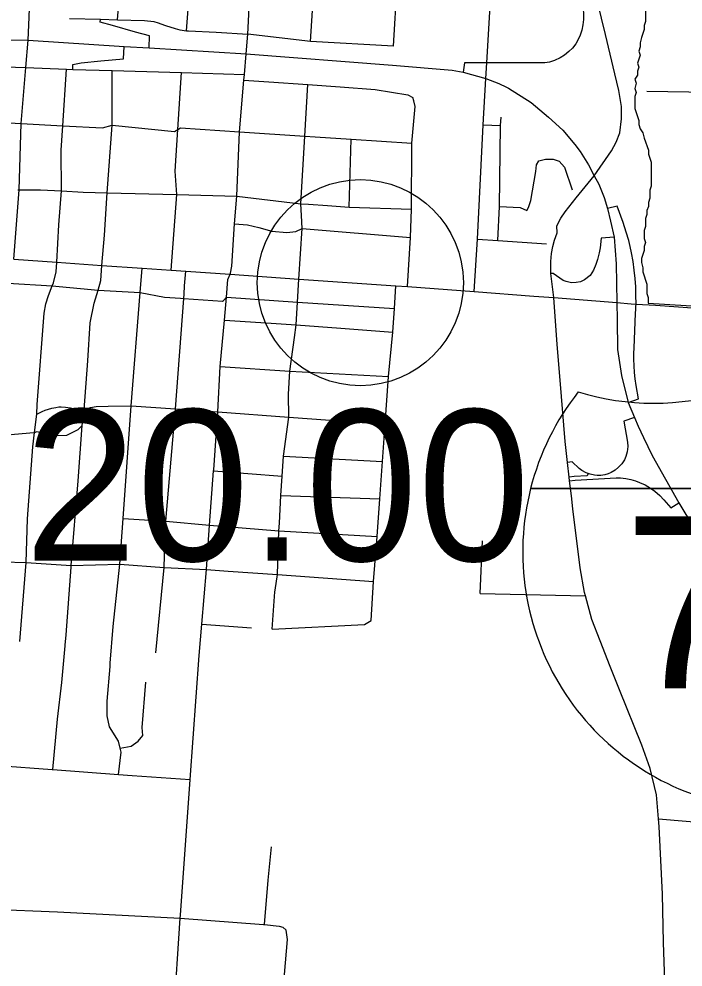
# Model space of a CAD drawing. Extents: x 1729596 to 1934326, y 644115 to 911751.
# Drawn here: x 1839771 to 1844605, y 705105 to 712004 of the extents above; entities that cross this region are included whole.
import ezdxf

# ---------------------------------------------------------------- set-up
doc = ezdxf.new("R2010")
doc.units = 0
for name, color, linetype in [('Default', 7, 'Continuous'), ('GM_X_City_Street', 7, 'Continuous'), ('GM_X_Corporation', 7, 'Continuous'), ('GM_X_Interchange_Ramps', 7, 'Continuous'), ('GM_X_Interstate_Route', 7, 'Continuous'), ('GM_X_Interstate_Shield', 7, 'Continuous'), ('GM_X_US_Route', 7, 'Continuous')]:
    doc.layers.add(name, color=color, linetype=linetype)

msp = doc.modelspace()

# ---------------------------------------------------------------- linework, layer by layer
at = {"layer": 'Default'}
msp.add_circle((1842255.9, 710085), 750, dxfattribs=at)
at = {"layer": 'GM_X_City_Street'}
for points in [[(1839734.4, 710256.6), (1839772.1, 710759.4), (1839786, 711243.4), (1839821, 711650.3), (1839837.5, 711849), (1839844.5, 712016.4), (1839860.7, 712406.4), (1839872.5, 712688.6), (1839879.7, 712861.6), (1839887.2, 713041.6), (1839899.4, 713336.6), (1839901.2, 713361.2)], [(1840488.4, 711998.4), (1840520.8, 712387.3), (1840536.9, 712580.9), (1840551.6, 712845.1), (1840560.5, 713004.4), (1840595.5, 713320.6), (1840598.2, 713359.5)], [(1840991.6, 711918.5), (1841023.7, 712362.8), (1841039.1, 712574.3), (1841057.2, 712834.6), (1841089.3, 713296.5)], [(1841309.8, 710153.9), (1841319.9, 710205.3), (1841340.4, 710512.5), (1841356.3, 710714.6), (1841375.6, 711182.4), (1841408.4, 711557.6), (1841412.2, 711600.8), (1841425, 711749.7), (1841437.2, 711892.9), (1841459.7, 712328.1), (1841484.6, 712812.4), (1841521.5, 713043.4), (1841508.9, 713283)], [(1843085.2, 710020.3), (1843108.6, 710402.3), (1843149, 711233.8), (1843170.2, 711570.5), (1843176.7, 711684.5), (1843202.8, 712139), (1843222.7, 712485.4), (1843136.9, 712939.2), (1843098.2, 713083), (1843055.3, 713257.4), (1843054.5, 713265.3)], [(1841892.7, 711840), (1841922.8, 712293.1), (1841952.2, 712733.7)], [(1842496.5, 711806.2), (1842525.1, 712255.3), (1842547, 712598.9)], [(1843663.3, 709976), (1843643.4, 710151.4), (1843643.4, 710239.9), (1843647.7, 710296.3), (1843658.1, 710347.6), (1843668.5, 710395.3), (1843689.4, 710447.4), (1843685.8, 710498.4), (1843715.4, 710553.4), (1843746, 710601), (1843827.4, 710701.4), (1843957.4, 710862.1), (1844084.2, 711045), (1844118.1, 711106.4), (1844145.6, 711176.1), (1844156.1, 711277.6), (1844155.8, 711367.4), (1844137.9, 711482.5), (1844109.5, 711603.6), (1844040.8, 711890.5), (1843981.7, 712127.5)], [(1840138.2, 712008.2), (1840363.9, 712001.9), (1840488.4, 711998.4), (1840684.6, 711993), (1840752.1, 711984.2), (1840783.3, 711976.8), (1840803.3, 711969.2), (1840837.1, 711955.5), (1840907.1, 711935.5), (1840942.1, 711925.5), (1840991.6, 711918.5), (1841004.6, 711916.7), (1841207.2, 711908), (1841437.2, 711892.9)], [(1842496.5, 711806.2), (1841892.7, 711840), (1841437.2, 711892.9)], [(1836603.6, 711777.1), (1836775.9, 711769.1), (1837107.7, 711754.1), (1837321.1, 711744.5), (1837531.3, 711735), (1837953.3, 711715.9), (1838467.7, 711697.3), (1838827.1, 711684.4), (1839223.6, 711670.1), (1839821, 711650.3), (1840118.1, 711638.8), (1840162, 711637.1), (1840448.4, 711628.8), (1840954.9, 711614.1), (1841412.2, 711600.8)], [(1839777.9, 707473.4), (1839822.5, 708048.4), (1839833.8, 708367.5), (1839872.6, 708890.1), (1839883.3, 708995.8), (1839900.9, 709128.8), (1839903.8, 709198.2), (1839954.5, 709864.2), (1839966.7, 709931.9), (1839985.8, 709990.9), (1840013.5, 710062.1), (1840021.9, 710084.3), (1840041.1, 710165), (1840046.9, 710234.2), (1840062.3, 710505.5), (1840079.4, 710753.4), (1840078.9, 711049.4), (1840090.7, 711226.7), (1840118.1, 711638.8)], [(1840106.9, 707443.1), (1840107.3, 707448.1), (1840113.8, 707522.7), (1840150.1, 708015.2), (1840151.1, 708027.1), (1840202.7, 708643.8), (1840231.4, 709046.3), (1840245.4, 709160.4), (1840271.4, 709516.7), (1840290, 709793), (1840318.4, 709936.8), (1840348.6, 710030.9), (1840367.5, 710101.5), (1840373.9, 710210.9), (1840393.7, 710429.9), (1840413.9, 710738.2), (1840448.2, 711232), (1840448.4, 711628.8)], [(1840879.8, 710176.7), (1840918.9, 710726.1), (1840906.9, 710896.8), (1840927.2, 711199.3), (1840954.9, 711614.1)], [(1841408.4, 711557.6), (1841589.3, 711545.3), (1841873.5, 711525.8), (1842108.4, 711509.8), (1842364.6, 711491.3), (1842602.3, 711450.9), (1842638, 711432.3)], [(1841826.6, 710574.7), (1841822, 710659.1), (1841851.4, 711150.7), (1841873.5, 711525.8)], [(1844342.3, 711479.3), (1844800.1, 711471.9)], [(1842600, 710056.7), (1842619.9, 710414.4), (1842628.6, 710621), (1842630, 711085.3), (1842631.3, 711100.1), (1842654.9, 711365.8), (1842645.6, 711408), (1842638, 711432.3)], [(1838914.6, 711293.3), (1838918.7, 711293), (1839189.9, 711276.8), (1839308.4, 711269.7), (1839786, 711243.4), (1840090.7, 711226.7), (1840378.8, 711210.8), (1840448.2, 711232), (1840903, 711185.6), (1840927.2, 711199.3), (1840947.5, 711210.9), (1841375.6, 711182.4), (1841851.4, 711150.7), (1841927.7, 711145.6), (1842189.5, 711128.7), (1842631.3, 711100.1)], [(1843149, 711233.8), (1843276.7, 711228.3)], [(1843257.1, 710392.7), (1843267.8, 710639.7), (1843276.7, 711228.3), (1843279.9, 711290.4)], [(1842174.7, 710635.3), (1842189.5, 711128.7)], [(1843267.8, 710639.7), (1843419.7, 710631.9), (1843466.7, 710609.3), (1843479.1, 710631.1), (1843496, 710683), (1843532.8, 710893.5), (1843538.3, 710943.4), (1843554.9, 710971.2), (1843604.2, 710983.3), (1843660.7, 710983.2), (1843702.4, 710968.9), (1843741.2, 710924.6), (1843796.6, 710760.5)], [(1839763.7, 710760), (1839772.1, 710759.4), (1839928.2, 710760.4), (1840079.4, 710753.4), (1840238.6, 710744.3), (1840413.9, 710738.2), (1840918.9, 710726.1), (1841356.3, 710714.6), (1841822, 710659.1), (1841879.4, 710655.1), (1842016.4, 710645.9), (1842017.5, 710645.8)], [(1842017.5, 710645.8), (1842174.7, 710635.3), (1842628.6, 710621)], [(1841775.6, 709685.3), (1841787.8, 709777.4), (1841798.7, 709943), (1841807.4, 710111.4), (1841831.7, 710478.6), (1841826.6, 710574.7)], [(1841340.4, 710512.5), (1841435.2, 710505.7), (1841515.9, 710485.4), (1841612, 710459.1), (1841719.7, 710451.1), (1841786.6, 710458.4), (1841831.7, 710478.6), (1842619.9, 710414.4)], [(1843108.6, 710402.3), (1843257.1, 710392.7), (1843610.4, 710367.5)], [(1840433.8, 707291.4), (1840435.9, 707317.2), (1840457, 707582.9), (1840506.2, 708037.4), (1840530.1, 708370.2), (1840588.3, 709189.2), (1840653.3, 710012.6), (1840667.2, 710191.5)], [(1840897.4, 704757.3), (1840945.3, 705462.2), (1840946.7, 705482.5), (1841017.9, 706469.4), (1841083, 707371.7), (1841100.9, 707601.3), (1841135.9, 707997.2), (1841157.1, 708321.7), (1841187.8, 708715.1), (1841188.4, 708723.8), (1841218.5, 709146), (1841235.3, 709476), (1841267.9, 709813), (1841281.8, 709979.6), (1841292.2, 710108.1), (1841308.7, 710148.1), (1841309.8, 710153.9)], [(1840972.3, 710002.3), (1840976.2, 710061.2), (1840985.8, 710168)], [(1839119.9, 710120.4), (1839131.3, 710119.6), (1839298.3, 710107.2), (1839688.9, 710080.3), (1840013.5, 710062.1), (1840348.6, 710030.9), (1840653.3, 710012.6), (1840831.2, 709979.6), (1840947.6, 709971.6)], [(1842352.7, 707909.6), (1842377.5, 708237.8), (1842397.9, 708512.6), (1842416.7, 708783), (1842437.1, 709056.2), (1842461.5, 709401.8), (1842491.8, 709725.3), (1842504, 709897.2), (1842514.9, 710062.9)], [(1840768, 707391.2), (1840826.9, 708012.4), (1840834.8, 708272.1), (1840839.7, 708348.9), (1840909.7, 709167.8), (1840970.1, 709970.1), (1840972.3, 710002.3)], [(1840947.6, 709971.6), (1840970.1, 709970.1), (1841252.2, 709949.3), (1841258.6, 709955.8)], [(1841258.6, 709955.8), (1841281.8, 709979.6), (1841798.7, 709943), (1842504, 709897.2)], [(1843776.4, 708670.2), (1843763.9, 708776.1), (1843745.8, 708928.8), (1843709.6, 709375.2), (1843689.3, 709634.9), (1843663.3, 709976)], [(1841267.9, 709813), (1841606.4, 709790.4), (1841787.8, 709777.4), (1842114.2, 709754), (1842491.8, 709725.3)], [(1841635.2, 707848.2), (1841653.9, 707960.6), (1841662.6, 708278.6), (1841666.4, 708335.9), (1841678, 708536.2), (1841686.2, 708676.3), (1841697.5, 708823.1), (1841735.7, 709107.6), (1841732.2, 709272.9), (1841743.2, 709440.7), (1841775.6, 709685.3)], [(1841235.3, 709476), (1841743.2, 709440.7), (1842461.5, 709401.8)], [(1839900.9, 709128.8), (1839939.7, 709147), (1839962.5, 709157.7), (1840009.8, 709171.3), (1840038.6, 709176.7), (1840060.9, 709181), (1840078.7, 709180.5), (1840109.6, 709179.7), (1840146.3, 709174.7), (1840185.8, 709164.5), (1840221, 709155.4), (1840245.4, 709160.4), (1840291.3, 709176.3), (1840333.2, 709183.3), (1840421, 709185.3), (1840588.3, 709189.2), (1840909.7, 709167.8), (1841218.5, 709146), (1841735.7, 709107.6), (1842437.1, 709056.2)], [(1839377.3, 708966.8), (1839420.5, 708966), (1839551.7, 708963.6), (1839737.3, 708982.7), (1839878.3, 708994.2), (1839883.3, 708995.8), (1839902.5, 709001.8), (1839992.1, 708972.2), (1840120.2, 708976), (1840200.9, 709016.7), (1840231.4, 709046.3)], [(1841697.5, 708823.1), (1842416.7, 708783)], [(1841187.8, 708715.1), (1841686.2, 708676.3)], [(1843791.8, 708534.3), (1843779.5, 708642.8), (1843776.4, 708670.2)], [(1841678, 708536.2), (1842397.9, 708512.6)], [(1844680.3, 704029.1), (1844556.5, 704279.9), (1844498.3, 704423.4), (1844482.7, 704537.5), (1844476, 704864.3), (1844461.9, 705285.2), (1844454.9, 705636), (1844431.8, 706127), (1844426.5, 706184.9), (1844410.5, 706357.3), (1844365.7, 706549.1), (1844305.1, 706720.7), (1844143.1, 707123.4), (1844074.6, 707292.8), (1844001.8, 707480.2), (1843941.5, 707633.8), (1843895.1, 707807.1), (1843888.6, 707831.5), (1843856, 708009.5), (1843802.4, 708440.4), (1843791.8, 708534.3)], [(1840530.1, 708370.2), (1840839.7, 708348.9), (1841157.1, 708321.7), (1841662.6, 708278.6), (1842377.5, 708237.8)], [(1843126.9, 707824.4), (1843145.1, 708206.7)], [(1839324.2, 708070.2), (1839487.1, 708057.8), (1839822.5, 708048.4), (1840151.1, 708027.1), (1840506.2, 708037.4), (1840826.9, 708012.4), (1841135.9, 707997.2)], [(1841135.9, 707997.2), (1841294.6, 707986)], [(1841294.6, 707986), (1841653.9, 707960.6), (1842352.7, 707909.6)], [(1841615.1, 707564), (1841633.2, 707835.8), (1841635.2, 707848.2)], [(1842286.1, 707597.4), (1842334.6, 707628.1), (1842352.7, 707909.6)], [(1843126.9, 707824.4), (1843895.1, 707807.1)], [(1841100.9, 707601.3), (1841462.9, 707572.7)], [(1841615.1, 707564), (1842286.1, 707597.4)], [(1840017.3, 706542.5), (1840051.4, 706908.3), (1840084, 707176.4), (1840106.9, 707443.1)], [(1840494.7, 706506.1), (1840515.7, 706669.8), (1840508.1, 706698.8), (1840495, 706748.3), (1840428.8, 706853.7), (1840414.1, 706932.1), (1840413.9, 707040.4), (1840433.8, 707291.4)], [(1840508.1, 706698.8), (1840588.5, 706712.6), (1840639.1, 706747.8), (1840671.8, 706789.4), (1840668.8, 706847.6), (1840694.4, 707177.9)], [(1838382.5, 706687.6), (1838712.6, 706667.9), (1839054.9, 706638.6), (1839350.9, 706616.6), (1839619.6, 706572.6), (1840012.3, 706542.9), (1840017.3, 706542.5), (1840494.7, 706506.1), (1840594.6, 706498.5), (1841017.9, 706469.4)], [(1844426.5, 706184.9), (1845059.7, 706130), (1845548.5, 706100.4)], [(1841557.8, 705413.8), (1841584.6, 705736.5), (1841608.1, 705980.7)], [(1838175.3, 705598.2), (1838306.2, 705589.4), (1838359.3, 705586.6), (1838426.3, 705596.1), (1838475.3, 705596.9), (1838549.2, 705592.7), (1838651.5, 705584.9), (1838957.5, 705522.1), (1839024.3, 705518.2), (1839148.3, 705505.3), (1839309, 705523.8), (1839547.4, 705528.3), (1839571.4, 705527.3), (1840051.8, 705506.8), (1840945.3, 705462.2), (1841550.1, 705414.5), (1841557.8, 705413.8), (1841664, 705403.9), (1841691.9, 705395.2), (1841715.4, 705374.6)], [(1841674.3, 704710.8), (1841725.3, 705306.2), (1841715.4, 705374.6)]]:
    msp.add_lwpolyline(points, dxfattribs=at)
at = {"layer": 'GM_X_Corporation'}
msp.add_lwpolyline([(1844332.8, 712102), (1844332.8, 711985.1), (1844323, 711955.9), (1844323, 711926.6), (1844303.5, 711868.2), (1844293.8, 711829.2), (1844293.8, 711799.9), (1844284.1, 711770.7), (1844293.8, 711741.5), (1844274.3, 711683), (1844284.1, 711653.8), (1844274.3, 711624.5), (1844274.3, 711595.3), (1844254.8, 711566.1), (1844264.6, 711536.8), (1844254.8, 711497.9), (1844264.6, 711468.6), (1844254.8, 711439.4), (1844254.8, 711351.7), (1844264.6, 711322.5), (1844274.3, 711293.2), (1844284.1, 711264), (1844284.1, 711234.8), (1844293.8, 711205.5), (1844313.3, 711176.3), (1844323, 711137.3), (1844352.3, 711049.6), (1844352.3, 711020.4), (1844371.7, 710961.9), (1844371.7, 710874.2), (1844371.7, 710786.5), (1844362, 710757.3), (1844362, 710698.8), (1844352.3, 710669.6), (1844352.3, 710640.4), (1844342.5, 710611.1), (1844342.5, 710581.9), (1844332.8, 710552.6), (1844332.8, 710494.2), (1844323, 710465), (1844323, 710435.7), (1844323, 710406.5), (1844332.8, 710377.3), (1844323, 710348), (1844323, 710318.8), (1844303.5, 710260.3), (1844303.5, 710231.1), (1844313.3, 710192.1), (1844313.3, 710162.9), (1844342.5, 710075.2), (1844342.5, 710007), (1844352.2, 709977.7), (1844352.2, 709948.5), (1844352.2, 709935.5), (1845930.3, 709838.2)], dxfattribs=at)
at = {"layer": 'GM_X_Interchange_Ramps'}
for points in [[(1843823.6, 712688.8), (1843787.6, 712679.3), (1843875.8, 712103.6), (1843878.7, 712075.4), (1843880.4, 712041.9), (1843879.2, 712001), (1843876.3, 711960), (1843868.9, 711922.6), (1843856.8, 711885.7), (1843839.1, 711848.4), (1843823.4, 711822.8), (1843799.5, 711792.1), (1843774, 711766.2), (1843741.8, 711740.7), (1843710.9, 711721.7), (1843669.7, 711700.5), (1843633.3, 711690.3), (1843599.8, 711684.7), (1843176.7, 711684.5), (1843013.8, 711684.4), (1843004, 711617.6)], [(1840717.7, 711793.7), (1840722, 711879.9), (1840618.8, 711908), (1840450.7, 711955.2), (1840363.1, 711979.8), (1840363.9, 712001.9)], [(1840162, 711637.1), (1840163.5, 711671.5), (1840224.8, 711683.8), (1840366.6, 711699.6), (1840531.2, 711713.6), (1840535.8, 711803.7)], [(1844263.1, 709929.2), (1844262.3, 709993.1), (1844260.4, 710054.3), (1844256.2, 710115.7), (1844250, 710175.1), (1844240.9, 710239.4), (1844229.7, 710301.5), (1844219.9, 710347.3), (1844209.3, 710391), (1844192, 710453.4), (1844169.8, 710522.5), (1844126.1, 710640.6), (1844054.9, 710624)], [(1844102.5, 710415.3), (1844008.8, 710407.9), (1844001.2, 710339.2), (1843995, 710302.5), (1843983.1, 710254.8), (1843970.7, 710217.3), (1843953.3, 710175.1), (1843929, 710137.8), (1843888.3, 710105.3), (1843859, 710092.3), (1843827.2, 710085.1), (1843791.9, 710084.5), (1843753.5, 710092.7), (1843731.7, 710101.9), (1843659.3, 710152.2), (1843643.4, 710151.4)], [(1844205.8, 709212.8), (1844281.5, 709239.6), (1844263.4, 709337.7), (1844256.4, 709386.2), (1844251.4, 709432.6), (1844248.2, 709479), (1844246.6, 709528.6), (1844246.8, 709569.6), (1844248.2, 709609.8), (1844259, 709860.6), (1844260.8, 709893.2), (1844261.4, 709910.9), (1844263.1, 709929.2)], [(1844251.5, 709104.9), (1844174.2, 709077.5), (1844201.4, 708924.2), (1844203, 708892.4), (1844198.5, 708853.6), (1844189, 708821.3), (1844178.1, 708797.1), (1844158.8, 708767.1), (1844136.1, 708741.7), (1844110.2, 708720.6), (1844082.3, 708704.3), (1844060.3, 708695), (1844036.4, 708688), (1844006.8, 708683.2), (1843979.5, 708682.5), (1843960.1, 708684.1), (1843928.1, 708690.8), (1843913.5, 708696.1), (1843900.3, 708700.9), (1843868.2, 708718.5), (1843848.2, 708733.6), (1843799, 708780.8), (1843763.9, 708776.1)], [(1843913.5, 708696.1), (1843907.2, 708678.8), (1843811.9, 708675), (1843776.4, 708670.2)], [(1843779.5, 708642.8), (1843819.5, 708648.3), (1844117, 708665.4), (1844149.6, 708664.3), (1844187.3, 708660), (1844224, 708652.8), (1844257.8, 708643.4), (1844289, 708632.1), (1844330.2, 708613.1), (1844368.5, 708590.6), (1844399.5, 708568.5), (1844435.4, 708537.5), (1844466, 708505.2), (1844515.6, 708446), (1844574.6, 708482)]]:
    msp.add_lwpolyline(points, dxfattribs=at)
at = {"layer": 'GM_X_Interstate_Route'}
for points in [[(1834151.8, 712239.5), (1834221.7, 712235.8), (1834685.3, 712211.1), (1834943, 712203.2), (1835213.7, 712157.9), (1835749.1, 712080.4), (1836398.4, 712008.7), (1836792.2, 711954.3), (1837496.3, 711916.2), (1837969.8, 711898.5), (1838154.5, 711891.7), (1838297.5, 711887), (1839238.3, 711856.2), (1839837.5, 711849), (1840535.8, 711803.7), (1840717.7, 711793.7), (1841425, 711749.7), (1842490.1, 711667.8), (1842925.4, 711630.7), (1843004, 711617.6), (1843170.2, 711570.5), (1843264.6, 711533.3), (1843319.9, 711507.2)], [(1843319.9, 711507.2), (1843334.2, 711500.4), (1843500, 711395.9), (1843625.5, 711289.8), (1843730.1, 711195.6), (1843817.9, 711091.6), (1843856, 711038.7), (1843917.2, 710941.4), (1843957.4, 710862.1)], [(1843957.4, 710862.1), (1843991.2, 710801.9), (1844031.8, 710705.4), (1844054.9, 710624), (1844075.8, 710533.3), (1844102.5, 710415.3), (1844117.3, 710221.7), (1844122.5, 709941.3)], [(1844122.5, 709941.3), (1844126, 709813.7), (1844127.7, 709598.2), (1844157.4, 709408.7), (1844205.8, 709212.8), (1844251.5, 709104.9), (1844278.8, 709041.4), (1844317.2, 708958.4), (1844379.4, 708828.1), (1844574.6, 708482), (1845874.6, 706327.9), (1846497.4, 705215.7), (1846954.6, 704544.4), (1847202.2, 704326.8), (1847292.2, 704268.3), (1847384.1, 704219.9)]]:
    msp.add_lwpolyline(points, dxfattribs=at)
at = {"layer": 'GM_X_Interstate_Shield'}
for p, q in [((1843495.1, 708586.8), (1846380.6, 708586.8)), ((1846380.6, 708586.8), (1843495.1, 708586.8)), ((1846380.6, 708586.8), (1843495.1, 708586.8))]:
    msp.add_line(p, q, dxfattribs=at)
for centre, start, end in [((1845312.8, 708127), 141.66896, 165.80665), ((1844389.9, 711083.1), 253.00908, 286.99093), ((1845312.8, 708127), 165.80665, 258.46304)]:
    msp.add_arc(centre, 1875, start, end, dxfattribs=at)
at = {"layer": 'GM_X_US_Route'}
for points in [[(1839734.4, 710256.6), (1840046.9, 710234.2), (1840373.9, 710210.9), (1840667.2, 710191.5), (1840879.8, 710176.7), (1840985.8, 710168), (1841308.7, 710148.1), (1841807.4, 710111.4), (1842514.9, 710062.9), (1842600, 710056.7), (1843085.2, 710020.3), (1843518.8, 709987.1)], [(1843518.8, 709987.1), (1843663.3, 709976), (1844122.5, 709941.3), (1844228, 709932.2)], [(1844228, 709932.2), (1844263.1, 709929.2), (1844405.5, 709920.5), (1844804.8, 709892.7), (1844856.9, 709889.2)]]:
    msp.add_lwpolyline(points, dxfattribs=at)

# ---------------------------------------------------------------- texts
at = {"layer": 'Default'}
msp.add_text('20.00', height=1100, dxfattribs=at).set_placement((1839810, 708061.1))
at = {"layer": 'GM_X_Interstate_Shield'}
msp.add_text('70', height=1250, dxfattribs=at).set_placement((1844175.3, 707133.7))

doc.saveas('drawing.dxf')
